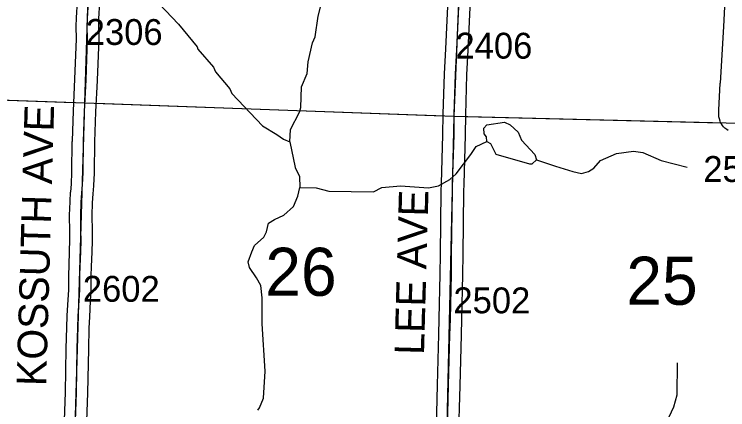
# Model space of a CAD drawing. Extents: x -157.2 to -99.3, y 12.2 to 46.2.
# Drawn here: x -125.008 to -123.076, y 29.552 to 30.623 of the extents above; entities that cross this region are included whole.
import ezdxf

# ---------------------------------------------------------------- set-up
doc = ezdxf.new("R2010")
doc.units = 0
for name, color, linetype in [('tdCoHydroRiver', 7, 'Continuous'), ('tdCoSecRdNmbr', 7, 'Continuous'), ('tdCoSecRdTxt', 7, 'Continuous'), ('tdCoSecRteBand', 7, 'Continuous'), ('tdCoSecRteCL', 7, 'Continuous'), ('tdCoSectLine', 7, 'Continuous'), ('tdCoSectLinePart', 7, 'Continuous'), ('tdCoSectNmbr', 7, 'Continuous'), ('tdCoSurfGravel', 7, 'Continuous')]:
    doc.layers.add(name, color=color, linetype=linetype)

msp = doc.modelspace()

# ---------------------------------------------------------------- linework, layer by layer
at = {"layer": 'tdCoHydroRiver'}
for points in [[(-124.2615, 30.2779), (-124.2605, 30.311), (-124.2355, 30.3576), (-124.232, 30.3702), (-124.2304, 30.4269), (-124.2151, 30.4628), (-124.2126, 30.4943), (-124.2001, 30.546), (-124.1933, 30.5616), (-124.1854, 30.6181), (-124.173, 30.6651), (-124.1597, 30.69), (-124.1493, 30.7212), (-124.1294, 30.7538), (-124.1067, 30.7737), (-124.0265, 30.8187), (-123.9771, 30.8362), (-123.9555, 30.8734), (-123.955, 30.9476), (-123.9401, 30.9708), (-123.9255, 30.983), (-123.9064, 30.9888), (-123.8891, 30.9883)], [(-124.652, 30.69), (-124.5632, 30.5959), (-124.5129, 30.5345), (-124.5115, 30.5282), (-124.4687, 30.4796), (-124.4628, 30.4668), (-124.4246, 30.4215), (-124.4187, 30.4087), (-124.336, 30.3211), (-124.2972, 30.2979), (-124.2787, 30.2847), (-124.2615, 30.2779)], [(-123.7281, 30.2783), (-123.7294, 30.2909), (-123.7354, 30.299), (-123.7366, 30.3148), (-123.7284, 30.3241), (-123.6809, 30.3306), (-123.6653, 30.3238)], [(-123.6653, 30.3238), (-123.6438, 30.3043), (-123.6349, 30.2819), (-123.5982, 30.243), (-123.5939, 30.2286)], [(-124.2615, 30.2779), (-124.2477, 30.2081), (-124.2358, 30.1841), (-124.2351, 30.1541)], [(-124.2351, 30.1541), (-124.1909, 30.1528), (-124.1565, 30.1439), (-124.035, 30.142), (-124.0126, 30.154), (-123.962, 30.1588), (-123.8864, 30.1535), (-123.8594, 30.159), (-123.8289, 30.1755), (-123.8111, 30.1907), (-123.7718, 30.2433), (-123.7569, 30.2649), (-123.7281, 30.2783)], [(-123.7281, 30.2783), (-123.7188, 30.2733), (-123.7039, 30.2444), (-123.6131, 30.2182), (-123.6052, 30.2179), (-123.5939, 30.2286)], [(-123.5939, 30.2286), (-123.5423, 30.2114), (-123.4954, 30.1974), (-123.4718, 30.192), (-123.4527, 30.1977), (-123.4383, 30.2068), (-123.4203, 30.2268), (-123.3772, 30.2461), (-123.3312, 30.2526), (-123.3061, 30.2487), (-123.2562, 30.2268), (-123.1857, 30.209)], [(-124.3488, 29.5514), (-124.3438, 29.5576), (-124.3336, 29.5841), (-124.3284, 29.6566), (-124.3373, 29.7846), (-124.3368, 29.8556), (-124.3406, 29.8889), (-124.3526, 29.9097), (-124.3708, 29.9371), (-124.375, 29.953), (-124.3648, 29.9795), (-124.358, 29.9967), (-124.3321, 30.0196), (-124.3254, 30.0336), (-124.3199, 30.0571), (-124.3039, 30.0677), (-124.2783, 30.0796), (-124.2524, 30.1025), (-124.2405, 30.1306), (-124.2351, 30.1541)], [(-123.2605, 29.4774), (-123.2218, 29.5599), (-123.213, 29.5928), (-123.2121, 29.6795)]]:
    msp.add_lwpolyline(points, dxfattribs=at)
at = {"layer": 'tdCoSecRteBand'}
for points in [[(-123.075, 30.308), (-123.0788, 30.3111), (-123.0838, 30.315), (-123.0876, 30.318), (-123.0902, 30.3221), (-123.0929, 30.3263), (-123.0951, 30.3297), (-123.0963, 30.3334), (-123.0985, 30.3403), (-123.1, 30.3451), (-123.0999, 30.3501), (-123.0997, 30.3627), (-123.0997, 30.3632), (-123.0997, 30.3636), (-123.096, 30.4366), (-123.096, 30.4367), (-123.0959, 30.4369), (-123.0868, 30.5901), (-123.0787, 30.7525)], [(-123.8656, 29.4694), (-123.8619, 29.6187), (-123.8619, 29.6187), (-123.8619, 29.6188), (-123.8582, 29.7563), (-123.8572, 29.7987), (-123.8545, 29.9198), (-123.8538, 29.9734), (-123.8518, 30.1443), (-123.8518, 30.1447), (-123.8518, 30.1451), (-123.8511, 30.1652), (-123.8471, 30.297), (-123.8464, 30.3523), (-123.8464, 30.3525), (-123.8464, 30.3528), (-123.8429, 30.4616), (-123.8429, 30.4618), (-123.8429, 30.462), (-123.8397, 30.5291), (-123.8326, 30.6839)], [(-123.7726, 30.6814), (-123.7798, 30.5263), (-123.7798, 30.5263), (-123.7798, 30.5263), (-123.783, 30.4594), (-123.7864, 30.3512), (-123.7871, 30.296), (-123.7871, 30.2957), (-123.7871, 30.2955), (-123.7911, 30.1633), (-123.7911, 30.1632), (-123.7911, 30.1631), (-123.7918, 30.1432), (-123.7938, 29.9727), (-123.7938, 29.9727), (-123.7938, 29.9727), (-123.7945, 29.9189), (-123.7945, 29.9188), (-123.7945, 29.9186), (-123.7973, 29.7973), (-123.7973, 29.7973), (-123.7973, 29.7973), (-123.7982, 29.7549), (-123.7982, 29.7548), (-123.7982, 29.7548), (-123.8019, 29.6172), (-123.8056, 29.4678)], [(-124.8749, 29.4495), (-124.8699, 29.5988), (-124.8675, 29.7184), (-124.8675, 29.7185), (-124.8675, 29.7186), (-124.866, 29.7748), (-124.866, 29.775), (-124.866, 29.7752), (-124.8648, 29.8068), (-124.8647, 29.8071), (-124.8647, 29.8073), (-124.8623, 29.8502), (-124.8608, 29.8774), (-124.8608, 29.9163), (-124.8608, 29.917), (-124.8608, 29.9176), (-124.8598, 29.9417), (-124.8583, 29.9823), (-124.8574, 30.0109), (-124.8576, 30.036), (-124.8584, 30.0778), (-124.8584, 30.0786), (-124.8583, 30.0794), (-124.8571, 30.1152), (-124.8571, 30.1155), (-124.8571, 30.1159), (-124.8556, 30.141), (-124.8556, 30.1415), (-124.8555, 30.142), (-124.8536, 30.1631), (-124.8519, 30.1957), (-124.851, 30.2787), (-124.851, 30.279), (-124.8509, 30.2794), (-124.8482, 30.3612), (-124.8482, 30.3615), (-124.8482, 30.3618), (-124.8438, 30.4469), (-124.8396, 30.5565), (-124.8404, 30.5897), (-124.8404, 30.5903), (-124.8404, 30.591), (-124.8399, 30.6122), (-124.8398, 30.6127), (-124.8398, 30.6131), (-124.8374, 30.6589)], [(-124.7774, 30.6558), (-124.7799, 30.6104), (-124.7804, 30.5903), (-124.7796, 30.5569), (-124.7796, 30.5561), (-124.7796, 30.5552), (-124.7838, 30.4444), (-124.7838, 30.4442), (-124.7839, 30.444), (-124.7883, 30.359), (-124.791, 30.2777), (-124.792, 30.1944), (-124.792, 30.1938), (-124.792, 30.1932), (-124.7937, 30.1595), (-124.7937, 30.1589), (-124.7938, 30.1583), (-124.7957, 30.137), (-124.7972, 30.1127), (-124.7984, 30.0781), (-124.7976, 30.037), (-124.7976, 30.0369), (-124.7976, 30.0367), (-124.7974, 30.0108), (-124.7974, 30.0102), (-124.7974, 30.0095), (-124.7984, 29.9802), (-124.7984, 29.9802), (-124.7984, 29.9801), (-124.7999, 29.9394), (-124.7999, 29.9394), (-124.7999, 29.9393), (-124.8008, 29.9157), (-124.8008, 29.8766), (-124.8008, 29.8759), (-124.8009, 29.8751), (-124.8024, 29.847), (-124.8024, 29.8469), (-124.8024, 29.8468), (-124.8048, 29.8042), (-124.806, 29.7731), (-124.8075, 29.7171), (-124.81, 29.5974), (-124.81, 29.5972), (-124.81, 29.597), (-124.8149, 29.4477)]]:
    msp.add_lwpolyline(points, dxfattribs=at)
at = {"layer": 'tdCoSecRteCL'}
for points in [[(-123.8394, 29.3527), (-123.8356, 29.4685), (-123.8319, 29.618), (-123.8282, 29.7556), (-123.8272, 29.798), (-123.8245, 29.9193), (-123.8238, 29.9731), (-123.8218, 30.144), (-123.8211, 30.1642), (-123.8171, 30.2964), (-123.8164, 30.3519), (-123.8129, 30.4606), (-123.8097, 30.5277), (-123.8026, 30.6828), (-123.8018, 30.7094), (-123.7976, 30.8109), (-123.7969, 30.8281), (-123.7961, 30.8477)], [(-124.8449, 29.4485), (-124.84, 29.598), (-124.8375, 29.7178), (-124.836, 29.7741), (-124.8348, 29.8056), (-124.8323, 29.8485), (-124.8308, 29.8766), (-124.8308, 29.9163), (-124.8298, 29.9405), (-124.8284, 29.9812), (-124.8274, 30.0106), (-124.8276, 30.0364), (-124.8284, 30.0784), (-124.8271, 30.1141), (-124.8257, 30.1393), (-124.8237, 30.161), (-124.822, 30.1948), (-124.821, 30.2784), (-124.8183, 30.3602), (-124.8138, 30.4456), (-124.8096, 30.5563), (-124.8104, 30.5903), (-124.8099, 30.6115), (-124.8074, 30.6574)]]:
    msp.add_lwpolyline(points, dxfattribs=at)
at = {"layer": 'tdCoSectLine'}
for points in [[(-124.8174, 30.3832), (-124.7855, 31.3805)], [(-123.8167, 30.3475), (-123.7752, 31.3527)], [(-125.8166, 30.4188), (-124.8174, 30.3832)], [(-124.8465, 29.3843), (-124.8174, 30.3832)], [(-124.8174, 30.3832), (-123.8167, 30.3475)], [(-123.8398, 29.3527), (-123.8167, 30.3475)], [(-123.8167, 30.3475), (-122.8223, 30.3226)]]:
    msp.add_lwpolyline(points, dxfattribs=at)
at = {"layer": 'tdCoSectLinePart'}
for points in [[(-125.8166, 30.4188), (-124.8476, 30.3843)], [(-124.7876, 30.3822), (-123.8468, 30.3485)], [(-123.7869, 30.3467), (-123.0949, 30.3294)]]:
    msp.add_lwpolyline(points, dxfattribs=at)
at = {"layer": 'tdCoSurfGravel'}
for points in [[(-123.8356, 29.4685), (-123.8319, 29.618), (-123.8282, 29.7556), (-123.8272, 29.798), (-123.8245, 29.9193), (-123.8238, 29.9731), (-123.8218, 30.144), (-123.8211, 30.1642), (-123.8171, 30.2964), (-123.8164, 30.3519), (-123.8129, 30.4606), (-123.8097, 30.5277), (-123.8026, 30.6828), (-123.8018, 30.7094), (-123.7976, 30.8109)], [(-124.8449, 29.4485), (-124.84, 29.598), (-124.8375, 29.7178), (-124.836, 29.7741), (-124.8348, 29.8056), (-124.8323, 29.8485), (-124.8308, 29.8766), (-124.8308, 29.9163), (-124.8298, 29.9405), (-124.8284, 29.9812), (-124.8274, 30.0106), (-124.8276, 30.0364), (-124.8284, 30.0784), (-124.8271, 30.1141), (-124.8257, 30.1393), (-124.8237, 30.161), (-124.822, 30.1948), (-124.821, 30.2784), (-124.8183, 30.3602), (-124.8138, 30.4456), (-124.8096, 30.5563), (-124.8104, 30.5903), (-124.8099, 30.6115), (-124.8074, 30.6574)]]:
    msp.add_lwpolyline(points, dxfattribs=at)

# ---------------------------------------------------------------- texts
at = {"layer": 'tdCoSecRdNmbr'}
for s, rotation, p in [('2306', 359.9045, (-124.8148, 30.5402)), ('2406', 359.9052, (-123.8134, 30.5032)), ('2506', 359.9058, (-123.1421, 30.1692)), ('2602', 359.9045, (-124.8226, 29.8449)), ('2502', 359.9053, (-123.819, 29.8137))]:
    msp.add_text(s, height=0.07, rotation=rotation, dxfattribs=at).set_placement(p)
at = {"layer": 'tdCoSecRdTxt'}
for s, rotation, p in [('KOSSUTH AVE', 88.3452, (-124.9221, 29.6157)), ('LEE AVE', 88.4193, (-123.8986, 29.7003))]:
    msp.add_text(s, height=0.08, rotation=rotation, dxfattribs=at).set_placement(p)
at = {"layer": 'tdCoSectNmbr'}
for s, rotation, p in [('26', 359.9049, (-124.3285, 29.8611)), ('25', 359.9056, (-123.3507, 29.8368))]:
    msp.add_text(s, height=0.13, rotation=rotation, dxfattribs=at).set_placement(p)

doc.saveas('drawing.dxf')
